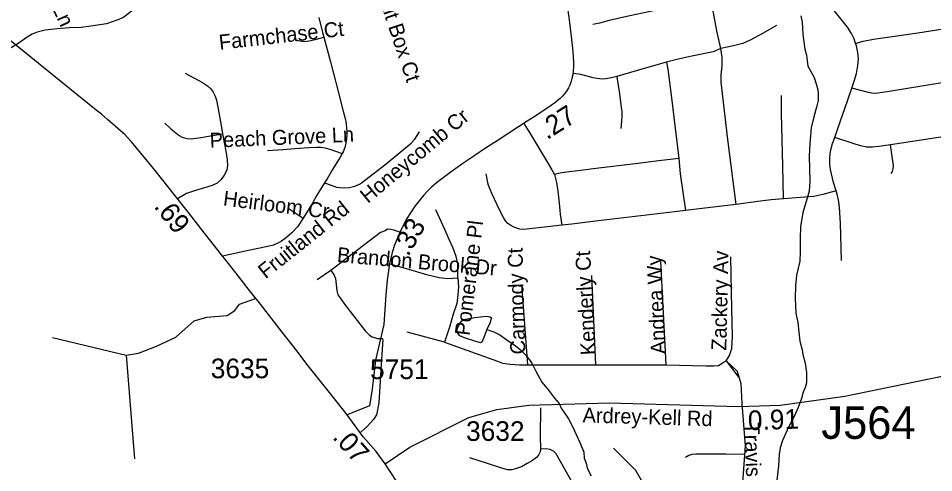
# Model space of a CAD drawing. Extents: x 1383679 to 1536984, y 460658 to 651027.
# Drawn here: x 1447399 to 1453218, y 469651 to 472539 of the extents above; entities that cross this region are included whole.
import ezdxf

# ---------------------------------------------------------------- set-up
doc = ezdxf.new("R2010")
doc.units = 0
for name, color, linetype in [('Exist Hydrographic Misc Water Feature', 7, 'Continuous'), ('Exist Road Non-System Structure Non-Sys Other Number Label', 7, 'Continuous'), ('Exist Road Non-System Type 51', 7, 'Continuous'), ('Exist Road Non-System Type 51 Label', 7, 'Continuous'), ('Exist Road Secondary Mileage Hundredths English Label', 7, 'Continuous'), ('Exist Road Secondary Type 51 Attributed', 7, 'Continuous'), ('Exist Road Secondary Type 51 Label', 7, 'Continuous'), ('Exist Road Secondary Type 51 Number Label', 7, 'Continuous')]:
    doc.layers.add(name, color=color, linetype=linetype)

msp = doc.modelspace()

# ---------------------------------------------------------------- linework, layer by layer
at = {"layer": 'Exist Hydrographic Misc Water Feature'}
for points in [[(1448226.8, 472655.2), (1448196.3, 472633.6), (1448155.9, 472610.7), (1448117.4, 472583.5), (1448097.1, 472567.5), (1448066.6, 472544.3), (1448030.3, 472528.6), (1447959.9, 472503.8), (1447859.5, 472487.8), (1447797.4, 472480.8), (1447723.4, 472478.2), (1447645.2, 472471.6), (1447569, 472463.3), (1447518.7, 472450.3), (1447486.5, 472438.7), (1447454.1, 472419.6), (1447403.4, 472382.1), (1447352.9, 472351.1)], [(1452372.7, 472553.7), (1452382, 472513.3), (1452386.6, 472435.2), (1452391.8, 472389.1), (1452399, 472343.1), (1452410.3, 472305.1), (1452413.6, 472270.6), (1452417, 472234.4), (1452434.5, 472204.5), (1452457.7, 472162.2), (1452471, 472121.7), (1452480.3, 472083.8), (1452483.8, 472059.9), (1452483, 472017.2), (1452474.3, 471981.3), (1452455.2, 471911.9), (1452439.9, 471842.5), (1452429.9, 471742.6), (1452426.6, 471662.2), (1452429.1, 471584.2), (1452429.6, 471502.1), (1452426.5, 471440.7), (1452407.3, 471374.6), (1452386, 471305.2), (1452370.3, 471212.9), (1452369, 471141.5), (1452369.5, 471055.3), (1452366.3, 470995.5), (1452355.5, 470951.4), (1452346.7, 470905.6), (1452339.4, 470837.6), (1452338, 470757.2), (1452342.3, 470663.6), (1452353.3, 470605.1), (1452367, 470486.7), (1452382.1, 470432.2), (1452385.5, 470402.6), (1452400.5, 470346.5), (1452409.3, 470286.4), (1452408.8, 470252), (1452408.2, 470222.5), (1452401.7, 470192.2), (1452389.1, 470162.1), (1452378.4, 470122.9), (1452355.4, 470065.1), (1452330.3, 470007.4), (1452297.2, 469944.1), (1452257.5, 469854.5), (1452242.6, 469808.9), (1452235.9, 469767.2), (1452230.5, 469693.4), (1452220.8, 469603.4)], [(1450377.6, 470561.2), (1450358.5, 470509.9), (1450346.1, 470479.8), (1450335.9, 470475.9), (1450300.2, 470486.4), (1450234.4, 470507.4), (1450204.7, 470520.4), (1450191.1, 470540.3), (1450189.4, 470562.5), (1450202, 470592.6), (1450216.4, 470614.5), (1450228.5, 470624.1), (1450300.9, 470636.6), (1450373.1, 470645), (1450398.9, 470641.2), (1450406.8, 470634.5), (1450396.2, 470601), (1450377.6, 470561.2)], [(1450377.6, 470561.2), (1450421.3, 470546.3), (1450458.9, 470525.9), (1450504.3, 470494.6), (1450549.8, 470464.2), (1450589.2, 470433), (1450624.7, 470397), (1450648.1, 470367.8), (1450665.7, 470342.1), (1450688.7, 470295.6), (1450727.6, 470226.7), (1450768.7, 470174.2), (1450807.8, 470125), (1450837.1, 470090.8), (1450852.6, 470056), (1450864.3, 470040.2), (1450895.3, 469991.9), (1450924.4, 469938.8), (1450945.6, 469892.4), (1450970.6, 469837.8), (1450993.4, 469781.6), (1450996.8, 469743.7), (1451008.3, 469711.5), (1451015.8, 469679.3), (1451040.8, 469630.4)]]:
    msp.add_lwpolyline(points, dxfattribs=at)
at = {"layer": 'Exist Road Non-System Type 51'}
msp.add_line((1449121.3, 471328.1), (1449209.4, 471267.7), dxfattribs=at)
for points in [[(1451777.8, 472677.2), (1451720.8, 472648.1), (1451678.4, 472633.4), (1451629.5, 472625.2), (1451447, 472587.8), (1451285.6, 472553.6), (1451155.2, 472524.2), (1451093.2, 472507.9), (1451050.9, 472498.2)], [(1451865.4, 472347.2), (1451839.8, 472459), (1451818.5, 472573.1), (1451803.9, 472631.8), (1451777.8, 472677.2)], [(1452721.4, 472379.3), (1452711.9, 472407.6), (1452695.9, 472442), (1452670.1, 472481.4), (1452585.2, 472588.3), (1452545.1, 472645.4)], [(1449308, 472543.3), (1449333.3, 472447.6), (1449341, 472418.5)], [(1452219.5, 472493.2), (1452133.1, 472444.4), (1452051.6, 472398.8), (1452004.4, 472379.2), (1451945.6, 472364.5), (1451865.4, 472347.2)], [(1452721.4, 472379.3), (1452770.4, 472394), (1452835.9, 472406.1), (1453117.5, 472447.3), (1453426.4, 472494.7), (1453516.9, 472509.8), (1453551.6, 472513.3)], [(1449171.7, 472399.8), (1449188.5, 472395.9), (1449202.1, 472393.6), (1449215.3, 472391.9), (1449232.8, 472393), (1449258.3, 472397.9), (1449294.4, 472406.9), (1449341, 472418.5)], [(1449341, 472418.5), (1449382.6, 472261.5), (1449433.6, 472064.4), (1449464.2, 471948.8), (1449475.7, 471901.3), (1449482.5, 471871.5), (1449485.8, 471839.2), (1449487.4, 471822.7), (1449488, 471807.3), (1449487.4, 471795.4), (1449484.7, 471771.7), (1449481, 471744.6), (1449473.3, 471716.8), (1449462.7, 471690.4), (1449457.4, 471679.5)], [(1452696.5, 472094.2), (1452711.9, 472139.6), (1452727.9, 472188.8), (1452735.2, 472239.2), (1452738.9, 472279.8), (1452735.2, 472321.5), (1452726.6, 472363.3), (1452721.4, 472379.3)], [(1451865.4, 472347.2), (1451814.9, 472325.7), (1451681, 472297.9), (1451585, 472277.7), (1451518.6, 472259.3)], [(1451961.6, 471356), (1451909.9, 471768), (1451877.2, 472041.8), (1451867.5, 472133.1), (1451865.9, 472180.3), (1451872.4, 472237.4), (1451874, 472291.2), (1451865.4, 472347.2)], [(1451518.6, 472259.3), (1451451, 472240.4), (1451325.9, 472205.7), (1451202.8, 472169)], [(1451518.6, 472259.3), (1451528.5, 472216.2), (1451551.2, 472033.7), (1451597, 471647.2)], [(1448460.1, 472189.9), (1448569.1, 472130.2), (1448600.2, 472109.5), (1448622.1, 472090), (1448637, 472068.2), (1448649.6, 472042.9), (1448658.9, 472017.6), (1448668, 471972.8), (1448688.6, 471856.8), (1448696.6, 471804)], [(1451202.8, 472169), (1451159.8, 472157.7), (1451133.2, 472153.2), (1451107.4, 472152.6), (1451079.5, 472155.1), (1451052.4, 472160.8), (1450974, 472181), (1450927.9, 472188.6)], [(1451202.8, 472169), (1451207.8, 472139.3), (1451218.5, 472074.2), (1451226.8, 472007.9), (1451231.9, 471971.9), (1451234.4, 471944.8), (1451235.9, 471919.4), (1451233.6, 471884.7), (1451228.6, 471837.9)], [(1453532.1, 472171), (1453500.9, 472164.3), (1453422.1, 472151.7), (1453245.8, 472124.5), (1452934.6, 472073.7), (1452863.5, 472062.6), (1452832.9, 472060.9), (1452802.4, 472066), (1452696.5, 472094.2)], [(1453532.1, 472171), (1453547.9, 472092.4), (1453560.5, 472016.4), (1453563.2, 471985.8), (1453562.6, 471956.5), (1453557.6, 471925.8), (1453541.6, 471893.8), (1453521.5, 471863.8), (1453496.4, 471840.8), (1453468.5, 471821.3), (1453432.2, 471809.5), (1453345.9, 471796.9), (1453082.4, 471755.1), (1452942.9, 471734.1)], [(1452588.4, 471781.2), (1452606.1, 471832.2), (1452671.4, 472020.3), (1452696.5, 472094.2)], [(1452262.6, 471391.8), (1452257.9, 471600), (1452250.1, 471934), (1452250.1, 472047.4)], [(1448329.1, 471872.9), (1448367.1, 471836.2), (1448421, 471793.7), (1448440.6, 471783.3), (1448470.4, 471775.2), (1448495.6, 471771.8), (1448546.2, 471779.8), (1448633.5, 471793.7), (1448696.6, 471804)], [(1450613.2, 471870.8), (1450655, 471802.6), (1450723.9, 471686.3), (1450768.1, 471611.8), (1450790.9, 471574.5), (1450807.2, 471545.4)], [(1448696.6, 471804), (1448718.1, 471693.5), (1448727, 471640), (1448728.9, 471604.1), (1448723.1, 471574.2), (1448708.1, 471540.9), (1448688.6, 471513.3), (1448663.4, 471491.6), (1448630.1, 471475.5), (1448583, 471461.7), (1448524.4, 471444.4), (1448467, 471424.9), (1448410.6, 471391.6)], [(1449345.1, 471492.7), (1449388.1, 471477), (1449420.6, 471466.2), (1449441, 471463), (1449468.9, 471461), (1449501.2, 471462.8), (1449520.7, 471466.5), (1449538.2, 471471.2), (1449566.9, 471484.5), (1449581, 471493.1), (1449654.2, 471549.8), (1449737.3, 471614.4), (1449811.3, 471675.8), (1449895.5, 471744.3), (1449918.9, 471771.3), (1449950, 471816.6)], [(1452597.2, 471442), (1452581.6, 471495.2), (1452561.9, 471577.7), (1452558.1, 471610.8), (1452558.1, 471645.2), (1452560.6, 471679.8), (1452565.6, 471711.7), (1452575.4, 471743.7), (1452588.4, 471781.2)], [(1452942.9, 471734.1), (1452869.9, 471723.1), (1452828.1, 471719.6), (1452791.1, 471720.2), (1452754.9, 471727.9), (1452718.6, 471737.7), (1452588.4, 471781.2)], [(1448981.9, 471697.7), (1449079.4, 471704.7), (1449156.4, 471711.5), (1449245.8, 471716.7), (1449296.9, 471718.9), (1449321.6, 471718.9), (1449347, 471714.8), (1449379.7, 471707.9), (1449457.4, 471679.5)], [(1452948, 471551.4), (1452955.5, 471565.5), (1452960.9, 471581.8), (1452962.6, 471601.8), (1452942.9, 471734.1)], [(1449457.4, 471679.5), (1449445.5, 471655.1), (1449395.6, 471577), (1449361, 471518.8), (1449345.1, 471492.7)], [(1451597, 471647.2), (1451488.4, 471633.9), (1451303.9, 471610.5), (1451089, 471585.8), (1450972.1, 471570.7), (1450869.1, 471558.7), (1450830.6, 471552.4), (1450807.2, 471545.4)], [(1451597, 471647.2), (1451606.6, 471549.6), (1451639.9, 471317.2)], [(1450852.8, 471223.2), (1450763.6, 471213.1), (1450667, 471201.8), (1450633.5, 471197.9), (1450607.6, 471197.3), (1450587.4, 471199.2), (1450567.8, 471204.2), (1450548.9, 471211.8), (1450530.5, 471221.3), (1450511.6, 471235.2), (1450496.4, 471251), (1450484.4, 471268.7), (1450457.9, 471320.5), (1450411.1, 471421.6), (1450394.1, 471460.2), (1450386.5, 471483.5), (1450382, 471506.2), (1450373.1, 471549.8)], [(1450807.2, 471545.4), (1450819.2, 471494.2), (1450828.1, 471439.2), (1450837.6, 471363.5), (1450843.9, 471293.3), (1450852.8, 471223.2)], [(1449345.1, 471492.7), (1449297.3, 471413.9), (1449268.4, 471363.7), (1449209.4, 471267.7)], [(1452597.2, 471442), (1452512.8, 471417.7), (1452455.4, 471406.2), (1452399.4, 471402.4), (1452262.6, 471391.8)], [(1452632, 470999.8), (1452625.9, 471237.1), (1452619.6, 471336.7), (1452614.8, 471371.1), (1452606.1, 471411.7), (1452597.2, 471442)], [(1452262.6, 471391.8), (1452185.1, 471385.8), (1452099.1, 471375.2), (1451961.6, 471356)], [(1450192.7, 470888.2), (1450192.7, 470977.1), (1450181.6, 471025.2), (1450163.1, 471077), (1450137.2, 471132.6), (1450111.3, 471191.8), (1450052.1, 471321.4)], [(1451639.9, 471317.2), (1451463.8, 471296.6), (1451067.5, 471249.1), (1450916.5, 471230.8), (1450852.8, 471223.2)], [(1451961.6, 471356), (1451799.6, 471336.4), (1451639.9, 471317.2)], [(1449209.4, 471267.7), (1449172.8, 471213.4), (1449136.7, 471175), (1449104, 471144.6), (1449071.6, 471121.7), (1449053.4, 471110.9), (1449021.4, 471097.4), (1448973.2, 471086.2), (1448861.6, 471062.3), (1448697.4, 471027.1)], [(1449823.9, 471179.1), (1449785.7, 471191.8), (1449767.2, 471195.5), (1449745, 471199.2), (1449730.2, 471188.1), (1449700.7, 471177), (1449386.2, 470936.3)], [(1451898.3, 470362.5), (1451920.5, 470395.8), (1451935.3, 470440.2), (1451939, 470518), (1451935.3, 470692), (1451927.9, 471021.5)], [(1449759.8, 470977.1), (1449878.2, 470943.7), (1449992.9, 470910.4), (1450074.3, 470891.9), (1450129.8, 470884.5), (1450192.7, 470888.2)], [(1451517.2, 470336.5), (1451483.9, 470991.9)], [(1449386.2, 470936.3), (1449297.4, 470877.1)], [(1449386.2, 470936.3), (1449404.7, 470910.4), (1449415.8, 470884.5), (1449419.5, 470847.5), (1449423.2, 470806.7), (1449430.6, 470780.8), (1449449.1, 470754.9), (1449471.3, 470721.6), (1449604.5, 470551.3), (1449630.4, 470525.4), (1449648.9, 470514.3), (1449682.2, 470503.2), (1449716.8, 470503.2)], [(1451069.6, 470336.5), (1451043.7, 470903)], [(1450192.7, 470888.2), (1450196.4, 470832.7), (1450192.7, 470780.8), (1450185.3, 470725.3), (1450163.1, 470658.7), (1450140.9, 470580.9), (1450107.6, 470480.9)], [(1450636.7, 470336.5), (1450599.7, 470847.5)], [(1448162.5, 470411), (1448277, 470455.6), (1448399.8, 470512.8), (1448517, 470615.7), (1448597, 470638.5), (1448725.6, 470650), (1448774, 470681.1), (1448805.6, 470721.5), (1448905.7, 470757.4)], [(1447616.9, 470509.9), (1448083.3, 470397.8), (1448162.5, 470411)], [(1449716.5, 470497.4), (1449706.1, 470337.3), (1449690.8, 470095.3), (1449674.9, 470018.3), (1449657.5, 469988), (1449616.4, 469944.7), (1449576.2, 469907.9)], [(1450107.6, 470480.9), (1449870.8, 470543.9)], [(1450107.6, 470480.9), (1450333.3, 470399.5), (1450444.3, 470358.8), (1450477.6, 470347.7), (1450525.7, 470340.2), (1450584.9, 470336.5), (1450636.7, 470336.5)], [(1448083.3, 470397.8), (1448137, 469738)], [(1450636.7, 470336.5), (1451069.6, 470336.5)], [(1451069.6, 470336.5), (1451517.2, 470336.5)], [(1451517.2, 470336.5), (1451768.8, 470329.1), (1451820.6, 470329.1), (1451850.2, 470332.8), (1451879.8, 470351.4), (1451898.3, 470362.5)], [(1451898.3, 470362.5), (1451979.7, 470255.1)], [(1451898.3, 470362.5), (1451969.5, 470296.4), (1451990.8, 470218.4), (1451997.9, 470090.6)], [(1451997.9, 470090.6), (1452019.2, 469821), (1451990.8, 469437.7), (1451941.1, 468969.3)], [(1450718, 470063.4), (1450716.8, 469883.1), (1450718.6, 469802.8)], [(1450718.6, 469802.8), (1450715.1, 469782.6), (1450705.1, 469761.2), (1450692.6, 469746.8), (1450666.4, 469728.3), (1450633.6, 469708), (1450596.9, 469688.7), (1450565.9, 469676.1), (1450535.9, 469669.3), (1450508.8, 469669.3), (1450472, 469679), (1450381.1, 469708), (1450268.9, 469744.8)], [(1450718.6, 469802.8), (1450753.5, 469803.8), (1450776.8, 469799.9), (1450798, 469790.2), (1450815.4, 469771.8), (1450842.5, 469723.5), (1450901.5, 469621.9), (1450917.9, 469591.9), (1450926.6, 469568.8), (1450930.5, 469545.5), (1450928.6, 469520.3), (1450920.9, 469500.1), (1450901.5, 469476.8), (1450858.9, 469452.7), (1450833.8, 469436.2)], [(1451941.1, 468969.3), (1451813.3, 468997.7), (1451692.7, 469061.6), (1451586.2, 469210.6), (1451408.7, 469515.8), (1451323.5, 469664.8), (1451181.5, 469806.8)], [(1452009.8, 469765.3), (1451896.6, 469767.6), (1451775.4, 469768.8), (1451704.9, 469767.6), (1451680.6, 469765.3), (1451661, 469760.7), (1451639.1, 469748)]]:
    msp.add_lwpolyline(points, dxfattribs=at)
at = {"layer": 'Exist Road Secondary Type 51 Attributed'}
for points in [[(1450890.9, 472605.4), (1450903.1, 472511.4), (1450914, 472422.3), (1450921.6, 472348.4), (1450926.2, 472295.3), (1450927.4, 472257.5), (1450927.7, 472229.2), (1450926.1, 472204.2), (1450923.2, 472179.7), (1450918, 472155.5), (1450912.9, 472138.2), (1450903.7, 472113.7), (1450895.6, 472097.1), (1450883.2, 472076.2), (1450869.6, 472057.5), (1450857.3, 472043.5), (1450843.2, 472029.4), (1450825.1, 472013.1), (1450808.2, 472000.2), (1450793.6, 471990.2), (1450776.6, 471977.5), (1450735.8, 471950.2), (1450687.6, 471919.5), (1450634.2, 471885.3), (1450579.4, 471849.8), (1450517.4, 471809), (1450443.7, 471760.2), (1450368.6, 471712.2), (1450293.6, 471662.7), (1450224.9, 471616), (1450149.4, 471562.3), (1450075, 471505.8), (1450057.9, 471491.9), (1450024.1, 471462.8), (1450000, 471440), (1449975.4, 471413.1), (1449946.9, 471379.3), (1449921.8, 471346.4), (1449896.8, 471309.4), (1449869.4, 471265.4), (1449846.7, 471224.9), (1449820.9, 471173), (1449789, 471097.2), (1449774.2, 471050.5), (1449757.5, 470980), (1449742.6, 470874), (1449738.3, 470828.6), (1449734.8, 470781.1), (1449722.5, 470592), (1449669.7, 470366.4), (1449648.9, 470182.1), (1449631.5, 470074.4), (1449488.8, 470017.3)], [(1449488.8, 470017.3), (1449393, 470138.9), (1449318.1, 470233.7), (1449233.7, 470341.3), (1449170.4, 470421.9), (1449075, 470543.2), (1448937.9, 470720.7), (1448867.4, 470809.3), (1448780.7, 470921.4), (1448710.6, 471010.2), (1448697.4, 471027.1), (1448646.7, 471091.9), (1448559.3, 471203.3), (1448480.7, 471303.4), (1448389.1, 471419.6), (1448276.9, 471559.7), (1448218.9, 471630.1), (1448169.7, 471691.3), (1448118.9, 471752.6), (1448092.1, 471780.7), (1448075.1, 471799.7), (1448048.9, 471823.4), (1448014.9, 471852.3), (1447968.4, 471893.6), (1447927, 471928.8), (1447894.2, 471955.2), (1447311.9, 472425.2)], [(1449730.5, 469707.8), (1449887.2, 469813.4), (1450262.8, 470001.1), (1450441.5, 470052.6), (1450643, 470079.8), (1451154.9, 470094.9), (1451976.3, 470070.5), (1452242.8, 470079.6), (1452652.5, 470136.9), (1453261.2, 470261), (1454386.7, 470599.1)], [(1449730.5, 469707.8), (1449673.4, 469785.9), (1449591.1, 469877.9), (1449488.8, 470017.3)], [(1449802.9, 469595.9), (1449767.7, 469652.5), (1449730.5, 469707.8)]]:
    msp.add_lwpolyline(points, dxfattribs=at)

# ---------------------------------------------------------------- texts
at = {"layer": 'Exist Road Non-System Structure Non-Sys Other Number Label'}
msp.add_text('J564', height=206.69, dxfattribs=at).set_placement((1452503.5, 469865.6))
at = {"layer": 'Exist Road Non-System Type 51 Label'}
for s, rotation, p in [('Cumnor Ln', 294.30713, (1447411.2, 473048.9)), ('Salt Box Ct', 288.42946, (1449668.3, 472728.3)), ('Farmchase Ct', 6.40739, (1448679.3, 472338.4)), ('Honeycomb Cr', 39.68575, (1449620.7, 471358.2)), ('Peach Grove Ln', 2.43733, (1448617.1, 471715.4)), ('Heirloom Cr', 352.80862, (1448697, 471349.1)), ('Fruitland Rd', 38.57313, (1448970.4, 470879)), ('Pomerane Pl', 83.14476, (1450267, 470518.3)), ('Brandon Brook Dr', 355.0831, (1449422.1, 470989.9)), ('Carmody Ct', 91.58237, (1450622, 470403.4)), ('Kenderly Ct', 93.18258, (1451070.1, 470400.2)), ('Andrea Wy', 92.70594, (1451515.7, 470406)), ('Zackery Av', 88.69352, (1451899.3, 470425.4)), ('Travis Gulch Dr', 271.90226, (1452014.1, 469968.3))]:
    msp.add_text(s, height=95, rotation=rotation, dxfattribs=at).set_placement(p)
at = {"layer": 'Exist Road Secondary Mileage Hundredths English Label'}
for s, rotation, p in [('.27', 32.27209, (1450759.6, 471763.9)), ('.69', 308.22558, (1448256.8, 471340.8)), ('.33', 60.27629, (1449876.8, 471019.7)), ('0.91', 1.95178, (1452038.8, 469919.8)), ('.07', 311.80685, (1449391.1, 469872.5))]:
    msp.add_text(s, height=125, rotation=rotation, dxfattribs=at).set_placement(p)
at = {"layer": 'Exist Road Secondary Type 51 Label'}
msp.add_text('Ardrey-Kell Rd', height=95, rotation=358.29432, dxfattribs=at).set_placement((1450984.8, 469970.4))
at = {"layer": 'Exist Road Secondary Type 51 Number Label'}
for s, p in [('3635', (1448622, 470250.8)), ('5751', (1449634.6, 470245.5)), ('3632', (1450245, 469852.5))]:
    msp.add_text(s, height=125, dxfattribs=at).set_placement(p)

doc.saveas('drawing.dxf')
